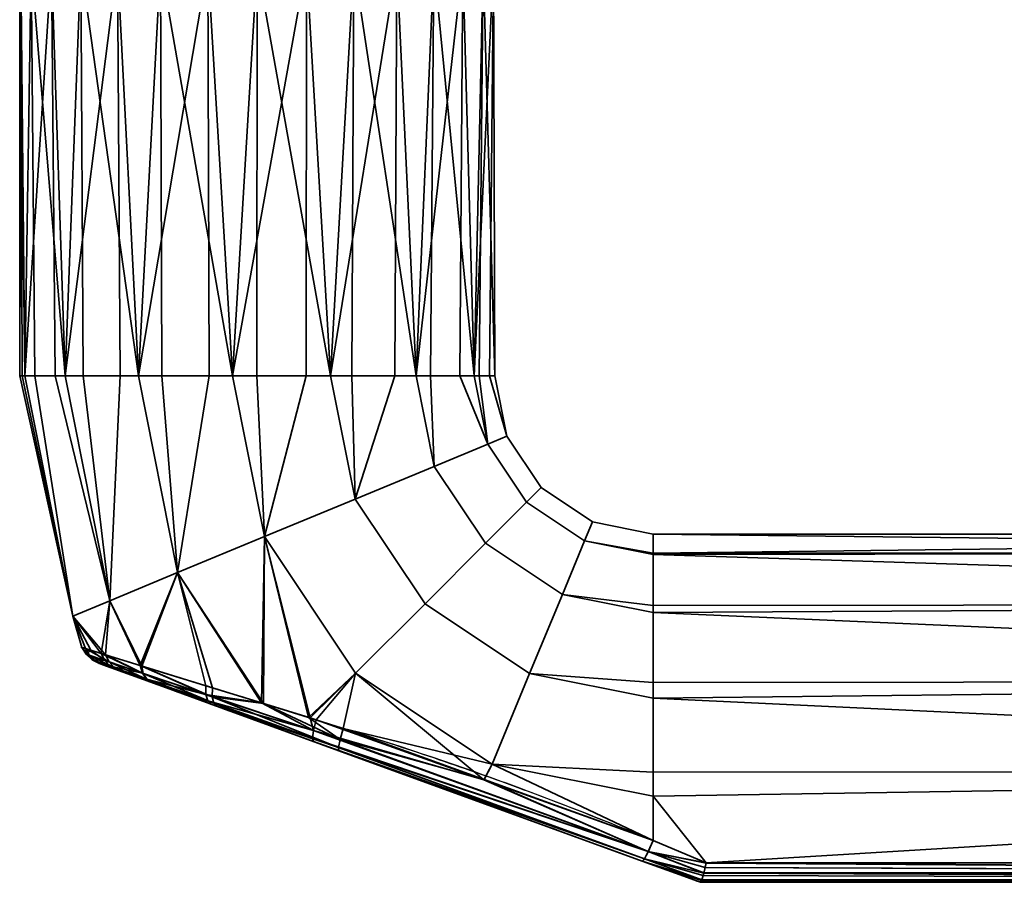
# Model space of a CAD drawing. Header units: millimetres. Extents: x -603 to 3703, y -115 to 193.
# Tile 370 of 656: x 1064 to 1126, y -115 to -61. Entities that reach past the tile are written whole.
import ezdxf

# ---------------------------------------------------------------- set-up
doc = ezdxf.new("R2010")
doc.units = ezdxf.units.MM
doc.layers.add('152', color=7, linetype='Continuous', true_color=0xffffff)

# ---------------------------------------------------------------- blocks, each defined once
blk = doc.blocks.new('UG_SURFACE_214')
at = {"layer": '152', "color": 254, "linetype": 'Continuous', "lineweight": 35}
for points in [[(1064, -57, 1106), (1064.734, -57, 1101.365), (1064.328, -83, 1102.881)], [(1064.082, -57, 1107.568), (1064, -57, 1106), (1064, -83, 1106)], [(1064, -83, 1106), (1064.164, -83, 1107.559), (1064.082, -57, 1107.568)], [(1064.328, -83, 1102.881), (1064, -83, 1106), (1064, -57, 1106)], [(1066.01, -57, 1113.5), (1064.082, -57, 1107.568), (1064.328, -83, 1109.119)], [(1064.082, -57, 1107.568), (1064.164, -83, 1107.559), (1064.328, -83, 1109.119)], [(1064.734, -57, 1101.365), (1064.959, -83, 1101.465), (1064.328, -83, 1102.881)], [(1064.328, -83, 1109.119), (1066.234, -83, 1113.4), (1066.01, -57, 1113.5)], [(1064.734, -57, 1101.365), (1067.853, -57, 1095.963), (1066.865, -83, 1097.183)], [(1066.865, -83, 1097.183), (1064.959, -83, 1101.465), (1064.734, -57, 1101.365)], [(1070.183, -57, 1118.135), (1066.01, -57, 1113.5), (1066.865, -83, 1114.817)], [(1066.01, -57, 1113.5), (1066.234, -83, 1113.4), (1066.865, -83, 1114.817)], [(1067.853, -57, 1095.963), (1068.017, -83, 1096.146), (1066.865, -83, 1097.183)], [(1066.865, -83, 1114.817), (1070.348, -83, 1117.953), (1070.183, -57, 1118.135)], [(1067.853, -57, 1095.963), (1072.899, -57, 1092.297), (1071.5, -83, 1093.01)], [(1071.5, -83, 1093.01), (1068.017, -83, 1096.146), (1067.853, -57, 1095.963)], [(1075.881, -57, 1120.672), (1070.183, -57, 1118.135), (1071.5, -83, 1118.99)], [(1070.183, -57, 1118.135), (1070.348, -83, 1117.953), (1071.5, -83, 1118.99)], [(1072.899, -57, 1092.297), (1072.975, -83, 1092.53), (1071.5, -83, 1093.01)], [(1071.5, -83, 1118.99), (1075.957, -83, 1120.439), (1075.881, -57, 1120.672)], [(1072.899, -57, 1092.297), (1079, -57, 1091), (1077.432, -83, 1091.082)], [(1077.432, -83, 1091.082), (1072.975, -83, 1092.53), (1072.899, -57, 1092.297)], [(1082.119, -57, 1120.672), (1075.881, -57, 1120.672), (1077.432, -83, 1120.918)], [(1075.881, -57, 1120.672), (1075.957, -83, 1120.439), (1077.432, -83, 1120.918)], [(1079, -57, 1091), (1078.974, -83, 1091.244), (1077.432, -83, 1091.082)], [(1077.432, -83, 1120.918), (1082.093, -83, 1120.428), (1082.119, -57, 1120.672)], [(1083.635, -83, 1091.734), (1078.974, -83, 1091.244), (1079, -57, 1091)], [(1079, -57, 1091), (1085.101, -57, 1092.297), (1083.635, -83, 1091.734)], [(1082.119, -57, 1120.672), (1082.093, -83, 1120.428), (1083.635, -83, 1120.266)], [(1087.817, -57, 1118.135), (1082.119, -57, 1120.672), (1083.635, -83, 1120.266)], [(1085.101, -57, 1092.297), (1084.978, -83, 1092.51), (1083.635, -83, 1091.734)], [(1083.635, -83, 1120.266), (1087.694, -83, 1117.923), (1087.817, -57, 1118.135)], [(1089.037, -83, 1094.853), (1084.978, -83, 1092.51), (1085.101, -57, 1092.297)], [(1085.101, -57, 1092.297), (1090.147, -57, 1095.963), (1089.037, -83, 1094.853)], [(1087.817, -57, 1118.135), (1087.694, -83, 1117.923), (1089.037, -83, 1117.147)], [(1091.99, -57, 1113.5), (1087.817, -57, 1118.135), (1089.037, -83, 1117.147)], [(1090.147, -57, 1095.963), (1089.948, -83, 1096.107), (1089.037, -83, 1094.853)], [(1089.037, -83, 1117.147), (1091.792, -83, 1113.356), (1091.99, -57, 1113.5)], [(1092.703, -83, 1099.899), (1089.948, -83, 1096.107), (1090.147, -57, 1095.963)], [(1090.147, -57, 1095.963), (1093.266, -57, 1101.365), (1092.703, -83, 1099.899)], [(1091.99, -57, 1113.5), (1091.792, -83, 1113.356), (1092.703, -83, 1112.101)], [(1093.918, -57, 1107.568), (1091.99, -57, 1113.5), (1092.703, -83, 1112.101)], [(1093.266, -57, 1101.365), (1093.026, -83, 1101.416), (1092.703, -83, 1099.899)], [(1092.703, -83, 1112.101), (1093.678, -83, 1107.517), (1093.918, -57, 1107.568)], [(1094, -83, 1106), (1093.026, -83, 1101.416), (1093.266, -57, 1101.365)], [(1093.266, -57, 1101.365), (1093.918, -57, 1107.568), (1094, -83, 1106)], [(1093.918, -57, 1107.568), (1093.678, -83, 1107.517), (1094, -83, 1106)], [(1067.348, -98.182, 1102.881), (1067.348, -98.182, 1109.119), (1064, -83, 1106)], [(1067.348, -98.182, 1109.119), (1064.164, -83, 1107.559), (1064, -83, 1106)], [(1064, -83, 1106), (1064.328, -83, 1102.881), (1067.348, -98.182, 1102.881)], [(1067.348, -98.182, 1109.119), (1064.328, -83, 1109.119), (1064.164, -83, 1107.559)], [(1067.348, -98.182, 1102.881), (1064.328, -83, 1102.881), (1064.959, -83, 1101.465)], [(1066.234, -83, 1113.4), (1064.328, -83, 1109.119), (1067.348, -98.182, 1109.119), (1069.692, -97.211, 1114.817)], [(1064.959, -83, 1101.465), (1066.865, -83, 1097.183), (1069.692, -97.211, 1097.183), (1067.348, -98.182, 1102.881)], [(1069.692, -97.211, 1114.817), (1066.865, -83, 1114.817), (1066.234, -83, 1113.4)], [(1069.692, -97.211, 1097.183), (1066.865, -83, 1097.183), (1068.017, -83, 1096.146)], [(1070.348, -83, 1117.953), (1066.865, -83, 1114.817), (1069.692, -97.211, 1114.817)], [(1068.017, -83, 1096.146), (1071.5, -83, 1093.01), (1073.974, -95.437, 1093.01), (1069.692, -97.211, 1097.183)], [(1069.692, -97.211, 1114.817), (1073.974, -95.437, 1118.99), (1071.5, -83, 1118.99), (1070.348, -83, 1117.953)], [(1073.974, -95.437, 1093.01), (1071.5, -83, 1093.01), (1072.975, -83, 1092.53)], [(1075.957, -83, 1120.439), (1071.5, -83, 1118.99), (1073.974, -95.437, 1118.99)], [(1072.975, -83, 1092.53), (1077.432, -83, 1091.082), (1079.454, -93.167, 1091.082), (1073.974, -95.437, 1093.01)], [(1073.974, -95.437, 1118.99), (1079.454, -93.167, 1120.918), (1077.432, -83, 1120.918), (1075.957, -83, 1120.439)], [(1079.454, -93.167, 1091.082), (1077.432, -83, 1091.082), (1078.974, -83, 1091.244)], [(1082.093, -83, 1120.428), (1077.432, -83, 1120.918), (1079.454, -93.167, 1120.918)], [(1078.974, -83, 1091.244), (1083.635, -83, 1091.734), (1085.185, -90.793, 1091.734), (1079.454, -93.167, 1091.082)], [(1079.454, -93.167, 1120.918), (1085.185, -90.793, 1120.266), (1083.635, -83, 1120.266), (1082.093, -83, 1120.428)], [(1085.185, -90.793, 1091.734), (1083.635, -83, 1091.734), (1084.978, -83, 1092.51)], [(1087.694, -83, 1117.923), (1083.635, -83, 1120.266), (1085.185, -90.793, 1120.266)], [(1084.978, -83, 1092.51), (1089.037, -83, 1094.853), (1090.176, -88.726, 1094.853), (1085.185, -90.793, 1091.734)], [(1085.185, -90.793, 1120.266), (1090.176, -88.726, 1117.147), (1089.037, -83, 1117.147), (1087.694, -83, 1117.923)], [(1090.176, -88.726, 1094.853), (1089.037, -83, 1094.853), (1089.948, -83, 1096.107)], [(1091.792, -83, 1113.356), (1089.037, -83, 1117.147), (1090.176, -88.726, 1117.147), (1093.563, -87.323, 1112.101)], [(1089.948, -83, 1096.107), (1092.703, -83, 1099.899), (1093.563, -87.323, 1099.899), (1090.176, -88.726, 1094.853)], [(1093.563, -87.323, 1112.101), (1092.703, -83, 1112.101), (1091.792, -83, 1113.356)], [(1093.563, -87.323, 1099.899), (1092.703, -83, 1099.899), (1093.026, -83, 1101.416)], [(1093.678, -83, 1107.517), (1092.703, -83, 1112.101), (1093.563, -87.323, 1112.101), (1094.761, -86.827, 1106)], [(1093.026, -83, 1101.416), (1094, -83, 1106), (1094.761, -86.827, 1106), (1093.563, -87.323, 1099.899)], [(1094.761, -86.827, 1106), (1094, -83, 1106), (1093.678, -83, 1107.517)], [(1094.761, -86.827, 1106), (1096.929, -90.071, 1106), (1096.012, -90.988, 1099.899), (1093.563, -87.323, 1099.899)], [(1093.563, -87.323, 1112.101), (1096.012, -90.988, 1112.101), (1096.929, -90.071, 1106), (1094.761, -86.827, 1106)], [(1093.563, -87.323, 1099.899), (1096.012, -90.988, 1099.899), (1093.42, -93.58, 1094.853), (1090.176, -88.726, 1094.853)], [(1090.176, -88.726, 1117.147), (1093.42, -93.58, 1117.147), (1096.012, -90.988, 1112.101), (1093.563, -87.323, 1112.101)], [(1090.176, -88.726, 1094.853), (1093.42, -93.58, 1094.853), (1089.6, -97.4, 1091.734), (1085.185, -90.793, 1091.734)], [(1085.185, -90.793, 1120.266), (1089.6, -97.4, 1120.266), (1093.42, -93.58, 1117.147), (1090.176, -88.726, 1117.147)], [(1096.929, -90.071, 1106), (1100.173, -92.239, 1106), (1099.677, -93.437, 1099.899), (1096.012, -90.988, 1099.899)], [(1096.012, -90.988, 1112.101), (1099.677, -93.437, 1112.101), (1100.173, -92.239, 1106), (1096.929, -90.071, 1106)], [(1085.185, -90.793, 1091.734), (1089.6, -97.4, 1091.734), (1085.214, -101.786, 1091.082), (1079.454, -93.167, 1091.082)], [(1079.454, -93.167, 1120.918), (1085.214, -101.786, 1120.918), (1089.6, -97.4, 1120.266), (1085.185, -90.793, 1120.266)], [(1096.012, -90.988, 1099.899), (1099.677, -93.437, 1099.899), (1098.274, -96.824, 1094.853), (1093.42, -93.58, 1094.853)], [(1093.42, -93.58, 1117.147), (1098.274, -96.824, 1117.147), (1099.677, -93.437, 1112.101), (1096.012, -90.988, 1112.101)], [(1099.677, -93.437, 1099.899), (1100.173, -92.239, 1106), (1104, -93, 1106), (1104, -94.218, 1100.27)], [(1104, -94.218, 1111.73), (1104, -93, 1106), (1100.173, -92.239, 1106), (1099.677, -93.437, 1112.101)], [(1079.454, -93.167, 1120.918), (1073.974, -95.437, 1118.99), (1079.408, -103.716, 1118.839)], [(1079.274, -103.671, 1093.138), (1073.974, -95.437, 1093.01), (1079.454, -93.167, 1091.082)], [(1082.349, -104.62, 1092.135), (1079.274, -103.671, 1093.138), (1079.454, -93.167, 1091.082)], [(1079.454, -93.167, 1120.918), (1079.408, -103.716, 1118.839), (1082.24, -104.593, 1119.64)], [(1079.454, -93.167, 1091.082), (1085.214, -101.786, 1091.082), (1082.349, -104.62, 1092.135)], [(1082.24, -104.593, 1119.64), (1085.214, -101.786, 1120.918), (1079.454, -93.167, 1120.918)], [(1202, -94.144, 1100.254), (1104, -94.218, 1100.27), (1104, -93, 1106)], [(1202, -93, 1106), (1104, -93, 1106), (1104, -94.218, 1111.73)], [(1104, -94.218, 1111.73), (1202, -94.144, 1111.746), (1202, -93, 1106)], [(1104, -93, 1106), (1202, -93, 1106), (1202, -94.144, 1100.254)], [(1093.42, -93.58, 1094.853), (1098.274, -96.824, 1094.853), (1096.207, -101.815, 1091.734), (1089.6, -97.4, 1091.734)], [(1089.6, -97.4, 1120.266), (1096.207, -101.815, 1120.266), (1098.274, -96.824, 1117.147), (1093.42, -93.58, 1117.147)], [(1098.274, -96.824, 1094.853), (1099.677, -93.437, 1099.899), (1104, -94.297, 1099.899), (1104, -97.516, 1095.467)], [(1104, -97.516, 1116.533), (1104, -94.297, 1112.101), (1099.677, -93.437, 1112.101), (1098.274, -96.824, 1117.147)], [(1099.677, -93.437, 1112.101), (1104, -94.297, 1112.101), (1104, -94.218, 1111.73)], [(1104, -94.218, 1100.27), (1104, -94.297, 1099.899), (1099.677, -93.437, 1099.899)], [(1104, -94.297, 1099.899), (1202, -94.144, 1100.254), (1202, -97.402, 1095.384)], [(1202, -94.144, 1111.746), (1104, -94.218, 1111.73), (1104, -94.297, 1112.101)], [(1104, -94.297, 1112.101), (1202, -97.402, 1116.615), (1202, -94.144, 1111.746)], [(1104, -94.297, 1099.899), (1104, -94.218, 1100.27), (1202, -94.144, 1100.254)], [(1202, -97.402, 1095.384), (1104, -97.516, 1095.467), (1104, -94.297, 1099.899)], [(1104, -94.297, 1112.101), (1104, -97.516, 1116.533), (1202, -97.402, 1116.615)], [(1073.974, -95.437, 1118.99), (1069.692, -97.211, 1114.817), (1071.717, -101.34, 1114.813)], [(1071.613, -101.308, 1097.278), (1069.692, -97.211, 1097.183), (1073.974, -95.437, 1093.01)], [(1073.974, -95.437, 1093.01), (1075.759, -102.586, 1094.285), (1071.613, -101.308, 1097.278)], [(1071.717, -101.34, 1114.813), (1076.18, -102.716, 1117.926), (1073.974, -95.437, 1118.99)], [(1073.974, -95.437, 1093.01), (1079.274, -103.671, 1093.138), (1075.759, -102.586, 1094.285)], [(1076.18, -102.716, 1117.926), (1079.408, -103.716, 1118.839), (1073.974, -95.437, 1118.99)], [(1096.207, -101.815, 1091.734), (1098.274, -96.824, 1094.853), (1104, -97.963, 1094.853), (1104, -102.376, 1092.305)], [(1104, -102.376, 1119.695), (1104, -97.963, 1117.147), (1098.274, -96.824, 1117.147), (1096.207, -101.815, 1120.266)], [(1098.274, -96.824, 1117.147), (1104, -97.963, 1117.147), (1104, -97.516, 1116.533)], [(1104, -97.516, 1095.467), (1104, -97.963, 1094.853), (1098.274, -96.824, 1094.853)], [(1067.348, -98.182, 1102.881), (1069.692, -97.211, 1097.183), (1069.142, -100.541, 1100.674)], [(1069.424, -100.629, 1111.854), (1069.692, -97.211, 1114.817), (1067.348, -98.182, 1109.119)], [(1069.692, -97.211, 1097.183), (1071.613, -101.308, 1097.278), (1069.142, -100.541, 1100.674)], [(1069.424, -100.629, 1111.854), (1071.675, -101.327, 1114.784), (1069.692, -97.211, 1114.817)], [(1071.675, -101.327, 1114.784), (1071.717, -101.34, 1114.813), (1069.692, -97.211, 1114.817)], [(1089.6, -97.4, 1091.734), (1096.207, -101.815, 1091.734), (1093.833, -107.546, 1091.082), (1085.214, -101.786, 1091.082)], [(1085.214, -101.786, 1120.918), (1093.833, -107.546, 1120.918), (1096.207, -101.815, 1120.266), (1089.6, -97.4, 1120.266)], [(1104, -97.963, 1094.853), (1202, -97.402, 1095.384), (1202, -102.277, 1092.135)], [(1202, -102.277, 1119.865), (1202, -97.402, 1116.615), (1104, -97.963, 1117.147)], [(1202, -97.402, 1116.615), (1104, -97.516, 1116.533), (1104, -97.963, 1117.147)], [(1104, -97.963, 1094.853), (1104, -97.516, 1095.467), (1202, -97.402, 1095.384)], [(1067.348, -98.182, 1109.119), (1067.348, -98.182, 1102.881), (1067.916, -100.158, 1104.843)], [(1067.348, -98.182, 1102.881), (1068.483, -100.335, 1102.914), (1067.916, -100.158, 1104.843)], [(1067.348, -98.182, 1109.119), (1068.15, -100.231, 1108.582), (1069.424, -100.629, 1111.854)], [(1067.916, -100.158, 1104.843), (1068.15, -100.231, 1108.582), (1067.348, -98.182, 1109.119)], [(1069.142, -100.541, 1100.674), (1068.483, -100.335, 1102.914), (1067.348, -98.182, 1102.881)], [(1202, -102.277, 1092.135), (1104, -102.376, 1092.305), (1104, -97.963, 1094.853)], [(1104, -97.963, 1117.147), (1104, -102.376, 1119.695), (1202, -102.277, 1119.865)], [(1068.195, -100.594, 1104.889), (1067.916, -100.158, 1104.843), (1068.483, -100.335, 1102.914)], [(1067.916, -100.158, 1104.843), (1068.195, -100.594, 1104.889), (1068.419, -100.67, 1108.481)], [(1068.419, -100.67, 1108.481), (1068.15, -100.231, 1108.582), (1067.916, -100.158, 1104.843)], [(1068.15, -100.231, 1108.582), (1068.419, -100.67, 1108.481), (1069.643, -101.084, 1111.63)], [(1069.643, -101.084, 1111.63), (1069.424, -100.629, 1111.854), (1068.15, -100.231, 1108.582)], [(1069.372, -100.992, 1100.879), (1068.195, -100.594, 1104.889), (1068.483, -100.335, 1102.914)], [(1068.195, -100.594, 1104.889), (1068.575, -100.943, 1104.941), (1068.791, -101.02, 1108.364)], [(1068.791, -101.02, 1108.364), (1068.419, -100.67, 1108.481), (1068.195, -100.594, 1104.889)], [(1068.575, -100.943, 1104.941), (1068.195, -100.594, 1104.889), (1069.372, -100.992, 1100.879)], [(1068.419, -100.67, 1108.481), (1068.791, -101.02, 1108.364), (1069.97, -101.441, 1111.363)], [(1069.97, -101.441, 1111.363), (1069.643, -101.084, 1111.63), (1068.419, -100.67, 1108.481)], [(1068.483, -100.335, 1102.914), (1069.142, -100.541, 1100.674), (1069.372, -100.992, 1100.879)], [(1069.142, -100.541, 1100.674), (1071.613, -101.308, 1097.278), (1071.75, -101.795, 1097.602)], [(1071.75, -101.795, 1097.602), (1069.372, -100.992, 1100.879), (1069.142, -100.541, 1100.674)], [(1069.424, -100.629, 1111.854), (1069.643, -101.084, 1111.63), (1071.809, -101.815, 1114.458)], [(1071.809, -101.815, 1114.458), (1071.675, -101.327, 1114.784), (1069.424, -100.629, 1111.854)], [(1069.372, -100.992, 1100.879), (1069.709, -101.348, 1101.121), (1068.575, -100.943, 1104.941)], [(1068.791, -101.02, 1108.364), (1068.575, -100.943, 1104.941), (1069.033, -101.181, 1104.998)], [(1069.033, -101.181, 1104.998), (1068.575, -100.943, 1104.941), (1069.709, -101.348, 1101.121)], [(1069.97, -101.441, 1111.363), (1068.791, -101.02, 1108.364), (1069.242, -101.257, 1108.238)], [(1069.033, -101.181, 1104.998), (1069.242, -101.257, 1108.238), (1068.791, -101.02, 1108.364)], [(1069.709, -101.348, 1101.121), (1070.128, -101.58, 1101.384), (1069.033, -101.181, 1104.998)], [(1069.242, -101.257, 1108.238), (1069.033, -101.181, 1104.998), (1070.128, -101.58, 1101.384), (1072.346, -102.387, 1098.441)], [(1069.242, -101.257, 1108.238), (1070.381, -101.672, 1111.074), (1069.97, -101.441, 1111.363)], [(1072.346, -102.387, 1098.441), (1070.381, -101.672, 1111.074), (1069.242, -101.257, 1108.238)], [(1069.709, -101.348, 1101.121), (1069.372, -100.992, 1100.879), (1071.75, -101.795, 1097.602)], [(1069.643, -101.084, 1111.63), (1069.97, -101.441, 1111.363), (1072.059, -102.186, 1114.056)], [(1072.059, -102.186, 1114.056), (1071.809, -101.815, 1114.458), (1069.643, -101.084, 1111.63)], [(1071.75, -101.795, 1097.602), (1072.001, -102.166, 1098.001), (1069.709, -101.348, 1101.121)], [(1070.128, -101.58, 1101.384), (1069.709, -101.348, 1101.121), (1072.001, -102.166, 1098.001)], [(1071.613, -101.308, 1097.278), (1075.759, -102.586, 1094.285), (1075.756, -103.141, 1094.691)], [(1075.756, -103.141, 1094.691), (1071.75, -101.795, 1097.602), (1071.613, -101.308, 1097.278)], [(1071.717, -101.34, 1114.813), (1071.675, -101.327, 1114.784), (1071.809, -101.815, 1114.458)], [(1071.717, -101.34, 1114.813), (1071.809, -101.815, 1114.458), (1076.164, -103.278, 1117.516)], [(1076.164, -103.278, 1117.516), (1076.18, -102.716, 1117.926), (1071.717, -101.34, 1114.813)], [(1072.059, -102.186, 1114.056), (1069.97, -101.441, 1111.363), (1070.381, -101.672, 1111.074)], [(1072.001, -102.166, 1098.001), (1072.346, -102.387, 1098.441), (1070.128, -101.58, 1101.384)], [(1070.381, -101.672, 1111.074), (1072.402, -102.407, 1113.613), (1072.059, -102.186, 1114.056)], [(1072.402, -102.407, 1113.613), (1070.381, -101.672, 1111.074), (1076.101, -103.754, 1095.847)], [(1072.346, -102.387, 1098.441), (1076.101, -103.754, 1095.847), (1070.381, -101.672, 1111.074)], [(1072.001, -102.166, 1098.001), (1071.75, -101.795, 1097.602), (1075.756, -103.141, 1094.691)], [(1071.809, -101.815, 1114.458), (1072.059, -102.186, 1114.056), (1076.271, -103.687, 1116.964)], [(1076.271, -103.687, 1116.964), (1076.164, -103.278, 1117.516), (1071.809, -101.815, 1114.458)], [(1085.214, -101.786, 1120.918), (1082.24, -104.593, 1119.64), (1084.441, -105.275, 1120.263)], [(1082.728, -104.737, 1092.011), (1082.349, -104.62, 1092.135), (1085.214, -101.786, 1091.082)], [(1093.309, -108.529, 1091.83), (1082.728, -104.737, 1092.011), (1085.214, -101.786, 1091.082)], [(1093.833, -107.546, 1120.918), (1085.214, -101.786, 1120.918), (1084.441, -105.275, 1120.263)], [(1085.214, -101.786, 1091.082), (1093.833, -107.546, 1091.082), (1093.309, -108.529, 1091.83)], [(1093.833, -107.546, 1091.082), (1096.207, -101.815, 1091.734), (1104, -103.365, 1091.734), (1104, -108.051, 1091.242)], [(1104, -108.051, 1120.758), (1104, -103.365, 1120.266), (1096.207, -101.815, 1120.266), (1093.833, -107.546, 1120.918)], [(1096.207, -101.815, 1120.266), (1104, -103.365, 1120.266), (1104, -102.376, 1119.695)], [(1104, -102.376, 1092.305), (1104, -103.365, 1091.734), (1096.207, -101.815, 1091.734)], [(1075.756, -103.141, 1094.691), (1075.875, -103.546, 1095.233), (1072.001, -102.166, 1098.001)], [(1072.346, -102.387, 1098.441), (1072.001, -102.166, 1098.001), (1075.875, -103.546, 1095.233)], [(1076.271, -103.687, 1116.964), (1072.059, -102.186, 1114.056), (1072.402, -102.407, 1113.613)], [(1075.875, -103.546, 1095.233), (1076.101, -103.754, 1095.847), (1072.346, -102.387, 1098.441)], [(1072.402, -102.407, 1113.613), (1076.485, -103.894, 1116.336), (1076.271, -103.687, 1116.964)], [(1076.101, -103.754, 1095.847), (1084.166, -106.689, 1118.361), (1076.485, -103.894, 1116.336), (1072.402, -102.407, 1113.613)], [(1075.756, -103.141, 1094.691), (1075.759, -102.586, 1094.285), (1079.274, -103.671, 1093.138)], [(1104, -103.365, 1091.734), (1202, -102.277, 1092.135), (1202, -108.025, 1091)], [(1202, -108.025, 1121), (1202, -102.277, 1119.865), (1104, -103.365, 1120.266)], [(1202, -102.277, 1119.865), (1104, -102.376, 1119.695), (1104, -103.365, 1120.266)], [(1104, -103.365, 1091.734), (1104, -102.376, 1092.305), (1202, -102.277, 1092.135)], [(1079.274, -103.671, 1093.138), (1082.551, -105.419, 1092.427), (1075.756, -103.141, 1094.691)], [(1075.875, -103.546, 1095.233), (1075.756, -103.141, 1094.691), (1082.551, -105.419, 1092.427)], [(1079.408, -103.716, 1118.839), (1076.18, -102.716, 1117.926), (1076.164, -103.278, 1117.516)], [(1082.551, -105.419, 1092.427), (1082.487, -105.9, 1093.085), (1075.875, -103.546, 1095.233)], [(1076.101, -103.754, 1095.847), (1075.875, -103.546, 1095.233), (1082.487, -105.9, 1093.085)], [(1082.487, -105.9, 1093.085), (1082.549, -106.1, 1093.876), (1076.101, -103.754, 1095.847)], [(1076.101, -103.754, 1095.847), (1082.549, -106.1, 1093.876), (1084.166, -106.689, 1118.361)], [(1076.164, -103.278, 1117.516), (1076.271, -103.687, 1116.964), (1084.136, -106.488, 1119.182)], [(1079.408, -103.716, 1118.839), (1076.164, -103.278, 1117.516), (1084.233, -105.986, 1119.856)], [(1084.136, -106.488, 1119.182), (1084.233, -105.986, 1119.856), (1076.164, -103.278, 1117.516)], [(1084.136, -106.488, 1119.182), (1076.271, -103.687, 1116.964), (1076.485, -103.894, 1116.336)], [(1079.274, -103.671, 1093.138), (1082.349, -104.62, 1092.135), (1082.551, -105.419, 1092.427)], [(1084.233, -105.986, 1119.856), (1082.24, -104.593, 1119.64), (1079.408, -103.716, 1118.839)], [(1202, -108.025, 1091), (1104, -108.051, 1091.242), (1104, -103.365, 1091.734)], [(1104, -103.365, 1120.266), (1104, -108.051, 1120.758), (1202, -108.025, 1121)], [(1076.485, -103.894, 1116.336), (1084.166, -106.689, 1118.361), (1084.136, -106.488, 1119.182)], [(1084.233, -105.986, 1119.856), (1084.441, -105.275, 1120.263), (1082.24, -104.593, 1119.64)], [(1082.349, -104.62, 1092.135), (1082.728, -104.737, 1092.011), (1082.551, -105.419, 1092.427)], [(1082.551, -105.419, 1092.427), (1082.728, -104.737, 1092.011), (1093.309, -108.529, 1091.83)], [(1082.487, -105.9, 1093.085), (1082.551, -105.419, 1092.427), (1103.703, -113.056, 1092.051)], [(1093.309, -108.529, 1091.83), (1103.703, -113.056, 1092.051), (1082.551, -105.419, 1092.427)], [(1093.345, -108.501, 1120.304), (1084.441, -105.275, 1120.263), (1084.233, -105.986, 1119.856)], [(1084.441, -105.275, 1120.263), (1093.345, -108.501, 1120.304), (1093.833, -107.546, 1120.918)], [(1103.703, -113.056, 1092.051), (1103.46, -113.517, 1092.73), (1082.487, -105.9, 1093.085)], [(1082.549, -106.1, 1093.876), (1082.487, -105.9, 1093.085), (1103.46, -113.517, 1092.73)], [(1103.46, -113.517, 1092.73), (1103.316, -113.659, 1093.562), (1082.549, -106.1, 1093.876)], [(1082.549, -106.1, 1093.876), (1103.316, -113.659, 1093.562), (1103.316, -113.659, 1118.438), (1084.166, -106.689, 1118.361)], [(1103.703, -113.056, 1119.949), (1084.233, -105.986, 1119.856), (1084.136, -106.488, 1119.182)], [(1093.345, -108.501, 1120.304), (1084.233, -105.986, 1119.856), (1103.703, -113.056, 1119.949)], [(1103.46, -113.517, 1119.27), (1084.136, -106.488, 1119.182), (1084.166, -106.689, 1118.361)], [(1084.136, -106.488, 1119.182), (1103.46, -113.517, 1119.27), (1103.703, -113.056, 1119.949)], [(1084.166, -106.689, 1118.361), (1103.316, -113.659, 1118.438), (1103.46, -113.517, 1119.27)], [(1104, -112.361, 1091.648), (1093.309, -108.529, 1091.83), (1093.833, -107.546, 1091.082)], [(1093.833, -107.546, 1120.918), (1093.345, -108.501, 1120.304), (1104, -112.361, 1120.352)], [(1093.833, -107.546, 1120.918), (1104, -109.568, 1120.918), (1104, -108.051, 1120.758)], [(1104, -112.361, 1120.352), (1104, -109.568, 1120.918), (1093.833, -107.546, 1120.918)], [(1093.833, -107.546, 1091.082), (1104, -109.568, 1091.082), (1104, -112.361, 1091.648)], [(1104, -108.051, 1091.242), (1104, -109.568, 1091.082), (1093.833, -107.546, 1091.082)], [(1202, -108.025, 1121), (1104, -109.568, 1120.918), (1107.353, -113.769, 1119.846)], [(1202, -108.025, 1121), (1104, -108.051, 1120.758), (1104, -109.568, 1120.918)], [(1107.353, -113.769, 1092.154), (1104, -109.568, 1091.082), (1202, -108.025, 1091)], [(1104, -109.568, 1091.082), (1104, -108.051, 1091.242), (1202, -108.025, 1091)], [(1202, -108.025, 1091), (1202, -113.769, 1092.154), (1107.353, -113.769, 1092.154)], [(1107.353, -113.769, 1119.846), (1202, -113.769, 1119.846), (1202, -108.025, 1121)], [(1093.309, -108.529, 1091.83), (1104, -112.361, 1091.648), (1103.703, -113.056, 1092.051)], [(1103.703, -113.056, 1119.949), (1104, -112.361, 1120.352), (1093.345, -108.501, 1120.304)], [(1104, -109.568, 1120.918), (1104, -112.361, 1120.352), (1107.353, -113.769, 1119.846)], [(1107.353, -113.769, 1092.154), (1104, -112.361, 1091.648), (1104, -109.568, 1091.082)], [(1107.353, -113.769, 1119.846), (1104, -112.361, 1120.352), (1103.703, -113.056, 1119.949)], [(1103.703, -113.056, 1092.051), (1104, -112.361, 1091.648), (1107.353, -113.769, 1092.154)], [(1107.206, -114.416, 1119.379), (1103.703, -113.056, 1119.949), (1103.46, -113.517, 1119.27)], [(1103.46, -113.517, 1092.73), (1103.703, -113.056, 1092.051), (1107.206, -114.416, 1092.621)], [(1103.703, -113.056, 1119.949), (1107.35, -113.783, 1119.84), (1107.353, -113.769, 1119.846)], [(1103.703, -113.056, 1119.949), (1107.21, -114.399, 1119.393), (1107.289, -114.067, 1119.691)], [(1107.289, -114.067, 1119.691), (1107.35, -113.783, 1119.84), (1103.703, -113.056, 1119.949)], [(1103.703, -113.056, 1119.949), (1107.206, -114.416, 1119.379), (1107.21, -114.399, 1119.393)], [(1103.703, -113.056, 1092.051), (1107.35, -113.783, 1092.16), (1107.289, -114.067, 1092.308)], [(1107.353, -113.769, 1092.154), (1107.35, -113.783, 1092.16), (1103.703, -113.056, 1092.051)], [(1107.289, -114.067, 1092.308), (1107.21, -114.399, 1092.607), (1103.703, -113.056, 1092.051)], [(1107.21, -114.399, 1092.607), (1107.206, -114.416, 1092.621), (1103.703, -113.056, 1092.051)], [(1107.081, -114.853, 1118.723), (1103.46, -113.517, 1119.27), (1103.316, -113.659, 1118.438)], [(1103.316, -113.659, 1093.562), (1103.46, -113.517, 1092.73), (1107.081, -114.853, 1093.277)], [(1103.316, -113.659, 1093.562), (1107, -115, 1094.051), (1107, -115, 1117.949), (1103.316, -113.659, 1118.438)], [(1103.316, -113.659, 1118.438), (1107.07, -114.888, 1118.66), (1107.081, -114.853, 1118.723)], [(1103.316, -113.659, 1118.438), (1107.002, -115, 1118), (1107.07, -114.888, 1118.66)], [(1103.316, -113.659, 1118.438), (1107, -115, 1117.949), (1107.002, -115, 1118)], [(1107.081, -114.853, 1093.277), (1107.07, -114.888, 1093.34), (1103.316, -113.659, 1093.562)], [(1107.07, -114.888, 1093.34), (1107.002, -115, 1094), (1103.316, -113.659, 1093.562)], [(1107.002, -115, 1094), (1107, -115, 1094.051), (1103.316, -113.659, 1093.562)], [(1103.46, -113.517, 1119.27), (1107.169, -114.566, 1119.244), (1107.206, -114.416, 1119.379)], [(1103.46, -113.517, 1119.27), (1107.087, -114.835, 1118.757), (1107.169, -114.566, 1119.244)], [(1103.46, -113.517, 1119.27), (1107.081, -114.853, 1118.723), (1107.087, -114.835, 1118.757)], [(1107.206, -114.416, 1092.621), (1107.169, -114.566, 1092.757), (1103.46, -113.517, 1092.73)], [(1107.169, -114.566, 1092.757), (1107.087, -114.835, 1093.243), (1103.46, -113.517, 1092.73)], [(1107.087, -114.835, 1093.243), (1107.081, -114.853, 1093.277), (1103.46, -113.517, 1092.73)], [(1202, -114.415, 1119.411), (1107.35, -113.783, 1119.84), (1107.289, -114.067, 1119.691)], [(1107.289, -114.067, 1092.308), (1107.35, -113.783, 1092.16), (1202, -114.41, 1092.581)], [(1107.353, -113.769, 1119.846), (1107.35, -113.783, 1119.84), (1202, -114.415, 1119.411)], [(1202, -114.41, 1092.581), (1107.35, -113.783, 1092.16), (1107.353, -113.769, 1092.154)], [(1202, -114.415, 1119.411), (1202, -114.41, 1119.419), (1107.353, -113.769, 1119.846)], [(1202, -114.41, 1119.419), (1202, -113.769, 1119.846), (1107.353, -113.769, 1119.846)], [(1107.353, -113.769, 1092.154), (1202, -113.769, 1092.154), (1202, -114.41, 1092.581)], [(1202, -114.847, 1118.764), (1107.206, -114.416, 1119.379), (1107.169, -114.566, 1119.244)], [(1107.169, -114.566, 1092.757), (1107.206, -114.416, 1092.621), (1202, -114.846, 1093.232)], [(1107.21, -114.399, 1119.393), (1107.206, -114.416, 1119.379), (1202, -114.847, 1118.764)], [(1202, -114.846, 1093.232), (1107.206, -114.416, 1092.621), (1107.21, -114.399, 1092.607)], [(1107.289, -114.067, 1119.691), (1107.21, -114.399, 1119.393), (1202, -114.415, 1119.411)], [(1202, -114.41, 1092.581), (1107.21, -114.399, 1092.607), (1107.289, -114.067, 1092.308)], [(1202, -114.847, 1118.764), (1202, -114.846, 1118.768), (1107.21, -114.399, 1119.393)], [(1202, -114.846, 1118.768), (1202, -114.415, 1119.411), (1107.21, -114.399, 1119.393)], [(1107.21, -114.399, 1092.607), (1202, -114.415, 1092.589), (1202, -114.846, 1093.232)], [(1202, -114.41, 1092.581), (1202, -114.415, 1092.589), (1107.21, -114.399, 1092.607)], [(1202, -115, 1094), (1202, -115, 1118), (1107, -115, 1117.949), (1107, -115, 1094.051)], [(1202, -115, 1118), (1107.002, -115, 1118), (1107, -115, 1117.949)], [(1107, -115, 1094.051), (1107.002, -115, 1094), (1202, -115, 1094)], [(1107.07, -114.888, 1118.66), (1107.002, -115, 1118), (1202, -115, 1118)], [(1202, -115, 1094), (1107.002, -115, 1094), (1107.07, -114.888, 1093.34)], [(1202, -115, 1118), (1107.081, -114.853, 1118.723), (1107.07, -114.888, 1118.66)], [(1107.07, -114.888, 1093.34), (1107.081, -114.853, 1093.277), (1202, -115, 1094)], [(1107.087, -114.835, 1118.757), (1107.081, -114.853, 1118.723), (1202, -115, 1118)], [(1202, -115, 1094), (1107.081, -114.853, 1093.277), (1107.087, -114.835, 1093.243)], [(1107.169, -114.566, 1119.244), (1107.087, -114.835, 1118.757), (1202, -114.847, 1118.764)], [(1202, -114.846, 1093.232), (1107.087, -114.835, 1093.243), (1107.169, -114.566, 1092.757)], [(1202, -115, 1118), (1202, -114.847, 1118.764), (1107.087, -114.835, 1118.757)], [(1202, -114.846, 1093.232), (1202, -114.847, 1093.236), (1107.087, -114.835, 1093.243)], [(1107.087, -114.835, 1093.243), (1202, -114.847, 1093.236), (1202, -115, 1094)]]:
    blk.add_3dface(points, dxfattribs=at)

msp = doc.modelspace()

# ---------------------------------------------------------------- linework, layer by layer
at = {"layer": '152', "linetype": 'Continuous', "lineweight": -3}
for p, q in [((1107.353, -113.769, 1119.846), (1202, -113.769, 1119.846)), ((1202, -113.769, 1092.154), (1107.353, -113.769, 1092.154)), ((1107, -115, 1094.051), (1107, -115, 1117.949)), ((1107.002, -115, 1094), (1202, -115, 1094)), ((1202, -115, 1118), (1107.002, -115, 1118))]:
    msp.add_line(p, q, dxfattribs=at)
at = {"layer": '152', "linetype": 'Continuous', "lineweight": -3, "extrusion": (0, -1, 0)}
msp.add_circle((1079, 1106, 83), 15, dxfattribs=at)
at = {"layer": '152', "linetype": 'Continuous', "lineweight": -3, "extrusion": (1, 0, 0)}
msp.add_arc((-108, 1106, 1104), 15, 253.09721, 106.90279, dxfattribs=at)
at = {"layer": '152', "linetype": 'Continuous', "lineweight": -3, "extrusion": (0.934658, -0.340188, -0.103375)}
msp.add_arc((272.552, 1223.642, 954.27), 2, 105.85564, 180, dxfattribs=at)
at = {"layer": '152', "linetype": 'Continuous', "lineweight": -3, "extrusion": (0.934658, -0.340188, 0.103375)}
msp.add_arc((272.552, 976.507, 1182.936), 2, 180, 254.14436, dxfattribs=at)
at = {"layer": '152', "linetype": 'Continuous', "lineweight": -3, "extrusion": (0.387206, 0.921993, 0)}
for start_param, end_param in [(5.007398, 5.10718), (1.176005, 1.275787)]:
    msp.add_ellipse((1093.615, -108, 1106), major_axis=(35.717, -15), ratio=0.387206, start_param=start_param, end_param=end_param, dxfattribs=at)
at = {"layer": '152', "linetype": 'Continuous', "lineweight": -3, "extrusion": (-0.34202, -0.939693, 0)}
for start_param, end_param in [(5.007398, 5.117253), (1.165933, 1.275787)]:
    msp.add_ellipse((1092.931, -109.879, 1106), major_axis=(35.717, -13), ratio=0.34202, start_param=start_param, end_param=end_param, dxfattribs=at)
at = {"layer": '152', "linetype": 'Continuous', "lineweight": -3}
for points, knots in [([(1104, -112.361, 1091.648), (1102.254, -111.642, 1091.43), (1100.499, -110.935, 1091.318), (1096.97, -109.564, 1091.192), (1095.195, -108.901, 1091.176), (1089.837, -106.991, 1091.226), (1086.223, -105.827, 1091.358), (1080.862, -104.155, 1092.359), (1079.114, -103.617, 1092.83), (1075.745, -102.582, 1094.203), (1074.124, -102.084, 1095.114), (1071.992, -101.426, 1096.873), (1071.322, -101.218, 1097.534), (1070.138, -100.851, 1098.968), (1069.62, -100.69, 1099.744), (1068.753, -100.419, 1101.43), (1068.42, -100.316, 1102.311), (1067.971, -100.175, 1104.138), (1067.854, -100.139, 1105.1), (1067.866, -100.142, 1107.944), (1068.356, -100.296, 1109.833), (1070.113, -100.843, 1113.181), (1071.365, -101.232, 1114.627), (1074.223, -102.114, 1116.949), (1075.847, -102.613, 1117.848), (1079.224, -103.651, 1119.205), (1080.969, -104.188, 1119.666), (1084.523, -105.297, 1120.319), (1086.329, -105.87, 1120.509), (1089.907, -107.044, 1120.744), (1091.689, -107.651, 1120.792), (1095.235, -108.916, 1120.824), (1096.999, -109.574, 1120.808), (1100.509, -110.939, 1120.681), (1102.257, -111.644, 1120.57), (1104, -112.361, 1120.352)], [0, 0, 0, 0, 0.0625, 0.0625, 0.125, 0.125, 0.25, 0.25, 0.3125, 0.3125, 0.375, 0.375, 0.40625, 0.40625, 0.4375, 0.4375, 0.46875, 0.46875, 0.5, 0.5, 0.5625, 0.5625, 0.625, 0.625, 0.6875, 0.6875, 0.75, 0.75, 0.8125, 0.8125, 0.875, 0.875, 0.9375, 0.9375, 1, 1, 1, 1]), ([(1103.316, -113.659, 1118.438), (1099.98, -112.445, 1118.807), (1096.646, -111.231, 1118.853), (1089.977, -108.804, 1118.82), (1086.629, -107.585, 1118.735), (1081.654, -105.775, 1118), (1080.021, -105.18, 1117.648), (1076.841, -104.023, 1116.57), (1075.283, -103.456, 1115.833), (1072.508, -102.446, 1113.855), (1071.264, -101.993, 1112.592), (1069.478, -101.343, 1109.522), (1068.976, -101.16, 1107.753), (1068.984, -101.163, 1105.077), (1069.114, -101.211, 1104.174), (1069.595, -101.386, 1102.478), (1069.951, -101.515, 1101.658), (1071.29, -102.003, 1099.38), (1072.534, -102.456, 1098.12), (1075.315, -103.467, 1096.149), (1076.874, -104.035, 1095.416), (1080.055, -105.193, 1094.344), (1081.703, -105.793, 1093.991), (1086.682, -107.605, 1093.261), (1090.007, -108.815, 1093.18), (1096.659, -111.236, 1093.147), (1099.985, -112.447, 1093.193), (1103.316, -113.659, 1093.562)], [0, 0, 0, 0, 0.125, 0.125, 0.25, 0.25, 0.3125, 0.3125, 0.375, 0.375, 0.4375, 0.4375, 0.5, 0.5, 0.53125, 0.53125, 0.5625, 0.5625, 0.625, 0.625, 0.6875, 0.6875, 0.75, 0.75, 0.875, 0.875, 1, 1, 1, 1])]:
    msp.add_open_spline(points, degree=3, knots=knots, dxfattribs=at)
for points in [[(1107.353, -113.769, 1119.846), (1107.206, -114.484, 1119.548), (1107.061, -115, 1118.798), (1107.002, -115, 1118)], [(1107.002, -115, 1094), (1107.061, -115, 1093.202), (1107.206, -114.484, 1092.452), (1107.353, -113.769, 1092.154)], [(1107.002, -115, 1118), (1107.001, -115, 1117.983), (1107, -115, 1117.966), (1107, -115, 1117.949)], [(1107, -115, 1094.051), (1107, -115, 1094.034), (1107.001, -115, 1094.017), (1107.002, -115, 1094)]]:
    msp.add_open_spline(points, degree=3, dxfattribs=at)

# ---------------------------------------------------------------- block references
msp.add_blockref('UG_SURFACE_214', (0, 0), dxfattribs=at)

doc.saveas('drawing.dxf')
